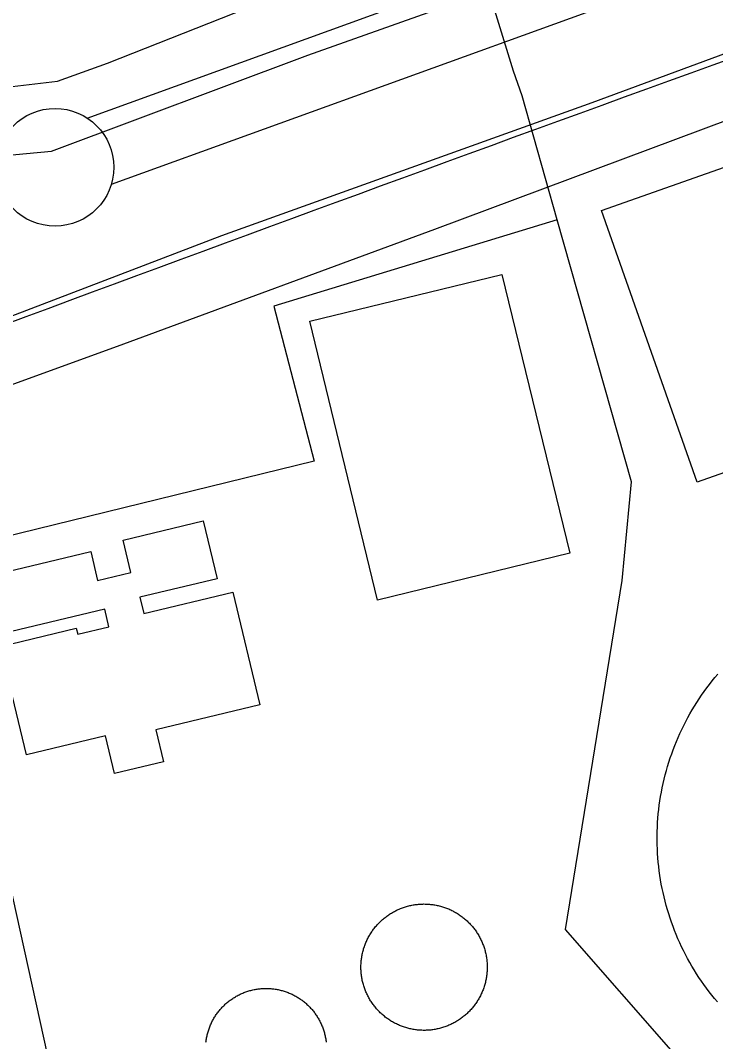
# Model space of a CAD drawing. Extents: x 3651524 to 3689615, y 505651 to 531377.
# Drawn here: x 3675386.6 to 3675682, y 514614.2 to 515047.8 of the extents above; entities that cross this region are included whole.
import ezdxf

# ---------------------------------------------------------------- set-up
doc = ezdxf.new("R2010")
doc.units = 0
for name, color, linetype in [('V-BLDG-OTLN', 7, 'Continuous'), ('V-DOMW-TANK', 7, 'Continuous'), ('V-FLOD-BASE', 7, 'Continuous'), ('V-LEVE-TOET', 7, 'Continuous'), ('V-ROAD-CNTR', 7, 'Continuous'), ('V-SITE-OTLN', 7, 'Continuous'), ('V-SURV-LINE', 7, 'Continuous'), ('V-UTIL-LINE', 7, 'Continuous')]:
    doc.layers.add(name, color=color, linetype=linetype)

msp = doc.modelspace()

# ---------------------------------------------------------------- linework, layer by layer
at = {"layer": 'V-BLDG-OTLN'}
for points in [[(3675674.111, 514851.812), (3675633.467, 514967.115), (3675735.252, 515002.996), (3675761.946, 514927.265), (3675755.102, 514924.85), (3675769.051, 514885.279)], [(3675538.347, 514801.685), (3675509.544, 514920.064), (3675591.194, 514939.932), (3675619.997, 514821.553)], [(3675389.19, 514735.979), (3675378.169, 514782.014), (3675410.296, 514789.703), (3675410.904, 514787.165), (3675424.176, 514790.344), (3675422.379, 514797.831), (3675379.185, 514787.491), (3675373.313, 514812.024), (3675416.438, 514822.348), (3675419.391, 514810.011), (3675433.492, 514813.386), (3675430.188, 514827.185), (3675464.271, 514835.344), (3675470.165, 514810.723), (3675437.385, 514802.877), (3675439.04, 514795.967), (3675476.86, 514805.024), (3675488.307, 514757.209), (3675444.088, 514746.625), (3675447.345, 514733.016), (3675426.584, 514728.05), (3675422.762, 514744.016)]]:
    msp.add_lwpolyline(points, close=True, dxfattribs=at)
at = {"layer": 'V-DOMW-TANK'}
for points in [[(3675682.758, 514631.009), (3675681.558, 514632.443), (3675680.382, 514633.897), (3675679.231, 514635.374), (3675678.107, 514636.867), (3675677.009, 514638.382), (3675675.938, 514639.914), (3675674.894, 514641.466), (3675673.876, 514643.035), (3675672.887, 514644.622), (3675671.924, 514646.226), (3675670.99, 514647.848), (3675670.085, 514649.484), (3675669.208, 514651.137), (3675668.361, 514652.804), (3675667.543, 514654.485), (3675666.753, 514656.181), (3675665.995, 514657.891), (3675665.266, 514659.614), (3675664.566, 514661.348), (3675663.896, 514663.095), (3675663.259, 514664.852), (3675662.651, 514666.622), (3675662.075, 514668.402), (3675661.531, 514670.19), (3675661.016, 514671.988), (3675660.533, 514673.796), (3675660.083, 514675.611), (3675659.665, 514677.433), (3675659.278, 514679.264), (3675658.921, 514681.101), (3675658.598, 514682.942), (3675658.307, 514684.79), (3675658.049, 514686.641), (3675657.822, 514688.499), (3675657.629, 514690.358), (3675657.467, 514692.222), (3675657.336, 514694.088), (3675657.242, 514695.955), (3675657.179, 514697.825), (3675657.148, 514699.695), (3675657.15, 514701.565), (3675657.183, 514703.435), (3675657.25, 514705.305), (3675657.351, 514707.172), (3675657.482, 514709.038), (3675657.645, 514710.902), (3675657.846, 514712.761), (3675658.073, 514714.617), (3675658.336, 514716.47), (3675658.628, 514718.318), (3675658.956, 514720.159), (3675659.315, 514721.994), (3675659.706, 514723.823), (3675660.128, 514725.645), (3675660.582, 514727.46), (3675661.068, 514729.266), (3675661.584, 514731.064), (3675662.133, 514732.852), (3675662.712, 514734.63), (3675663.323, 514736.397), (3675663.964, 514738.154), (3675664.635, 514739.899), (3675665.338, 514741.634), (3675666.071, 514743.354), (3675666.833, 514745.062), (3675667.627, 514746.758), (3675668.447, 514748.437), (3675669.297, 514750.102), (3675670.175, 514751.753), (3675671.086, 514753.39), (3675672.02, 514755.007), (3675672.985, 514756.611), (3675673.976, 514758.196), (3675674.998, 514759.763), (3675676.045, 514761.313), (3675677.12, 514762.845), (3675678.22, 514764.357), (3675679.348, 514765.852), (3675680.501, 514767.322), (3675681.679, 514768.774), (3675682.883, 514770.206)], [(3675531.331, 514647.633), (3675531.368, 514648.1), (3675531.411, 514648.565), (3675531.466, 514649.032), (3675531.526, 514649.497), (3675531.593, 514649.959), (3675531.671, 514650.422), (3675531.755, 514650.881), (3675531.849, 514651.342), (3675531.949, 514651.798), (3675532.058, 514652.253), (3675532.175, 514652.708), (3675532.302, 514653.156), (3675532.433, 514653.607), (3675532.572, 514654.055), (3675532.72, 514654.498), (3675532.877, 514654.94), (3675533.039, 514655.378), (3675533.211, 514655.815), (3675533.389, 514656.247), (3675533.576, 514656.679), (3675533.77, 514657.103), (3675533.971, 514657.527), (3675534.18, 514657.947), (3675534.395, 514658.362), (3675534.618, 514658.774), (3675534.849, 514659.184), (3675535.085, 514659.585), (3675535.331, 514659.984), (3675535.579, 514660.38), (3675535.839, 514660.771), (3675536.105, 514661.156), (3675536.375, 514661.537), (3675536.652, 514661.916), (3675536.938, 514662.286), (3675537.229, 514662.653), (3675537.528, 514663.015), (3675537.831, 514663.372), (3675538.141, 514663.722), (3675538.458, 514664.068), (3675538.78, 514664.408), (3675539.107, 514664.742), (3675539.441, 514665.072), (3675539.779, 514665.393), (3675540.125, 514665.711), (3675540.475, 514666.022), (3675540.832, 514666.325), (3675541.192, 514666.624), (3675541.559, 514666.915), (3675541.929, 514667.201), (3675542.306, 514667.48), (3675542.687, 514667.752), (3675543.072, 514668.019), (3675543.463, 514668.279), (3675543.857, 514668.529), (3675544.256, 514668.774), (3675544.659, 514669.012), (3675545.067, 514669.243), (3675545.479, 514669.467), (3675545.894, 514669.684), (3675546.312, 514669.893), (3675546.734, 514670.095), (3675547.16, 514670.29), (3675547.59, 514670.476), (3675548.022, 514670.656), (3675548.458, 514670.829), (3675548.897, 514670.992), (3675549.337, 514671.15), (3675549.781, 514671.3), (3675550.228, 514671.441), (3675550.676, 514671.574), (3675551.129, 514671.699), (3675551.582, 514671.818), (3675552.036, 514671.926), (3675552.493, 514672.029), (3675552.952, 514672.123), (3675553.415, 514672.209), (3675553.875, 514672.287), (3675554.338, 514672.356), (3675554.801, 514672.418), (3675555.268, 514672.471), (3675555.733, 514672.516), (3675556.2, 514672.553), (3675556.667, 514672.582), (3675557.136, 514672.604), (3675557.603, 514672.616), (3675558.072, 514672.621), (3675558.541, 514672.616), (3675559.008, 514672.604), (3675559.477, 514672.586), (3675559.942, 514672.557), (3675560.411, 514672.52), (3675560.875, 514672.477), (3675561.342, 514672.424), (3675561.805, 514672.365), (3675562.268, 514672.295), (3675562.731, 514672.217), (3675563.192, 514672.133), (3675563.65, 514672.039), (3675564.107, 514671.939), (3675564.564, 514671.83)], [(3675564.564, 514671.83), (3675565.016, 514671.713), (3675565.469, 514671.586), (3675565.918, 514671.455), (3675566.364, 514671.316), (3675566.808, 514671.168), (3675567.251, 514671.011), (3675567.689, 514670.849), (3675568.125, 514670.677), (3675568.557, 514670.499), (3675568.988, 514670.312), (3675569.414, 514670.118), (3675569.835, 514669.919), (3675570.255, 514669.71), (3675570.671, 514669.493), (3675571.083, 514669.27), (3675571.49, 514669.039), (3675571.894, 514668.803), (3675572.295, 514668.557), (3675572.69, 514668.305), (3675573.079, 514668.049), (3675573.467, 514667.783), (3675573.847, 514667.513), (3675574.224, 514667.232), (3675574.597, 514666.95), (3675574.964, 514666.659), (3675575.324, 514666.362), (3675575.68, 514666.057), (3675576.033, 514665.747), (3675576.379, 514665.432), (3675576.719, 514665.108), (3675577.053, 514664.781), (3675577.38, 514664.447), (3675577.704, 514664.109), (3675578.019, 514663.763), (3675578.331, 514663.413), (3675578.636, 514663.056), (3675578.933, 514662.696), (3675579.225, 514662.329), (3675579.51, 514661.959), (3675579.791, 514661.582), (3675580.063, 514661.201), (3675580.327, 514660.816), (3675580.587, 514660.425), (3675580.839, 514660.031), (3675581.083, 514659.632), (3675581.323, 514659.229), (3675581.552, 514658.821), (3675581.777, 514658.409), (3675581.994, 514657.996), (3675582.203, 514657.576), (3675582.404, 514657.156), (3675582.599, 514656.728), (3675582.785, 514656.298), (3675582.967, 514655.866), (3675583.139, 514655.43), (3675583.303, 514654.991), (3675583.459, 514654.551), (3675583.608, 514654.107), (3675583.75, 514653.66), (3675583.883, 514653.212), (3675584.01, 514652.761), (3675584.126, 514652.306), (3675584.237, 514651.852), (3675584.335, 514651.395), (3675584.432, 514650.936), (3675584.518, 514650.473), (3675584.595, 514650.013), (3675584.663, 514649.552), (3675584.726, 514649.087), (3675584.78, 514648.622), (3675584.827, 514648.155), (3675584.864, 514647.688), (3675584.892, 514647.221), (3675584.913, 514646.752), (3675584.925, 514646.285), (3675584.931, 514645.816), (3675584.927, 514645.347), (3675584.915, 514644.88), (3675584.894, 514644.411), (3675584.868, 514643.942), (3675584.831, 514643.477), (3675584.786, 514643.013), (3675584.735, 514642.546), (3675584.673, 514642.083), (3675584.604, 514641.616), (3675584.528, 514641.157), (3675584.442, 514640.696), (3675584.35, 514640.238), (3675584.249, 514639.781), (3675584.141, 514639.324), (3675584.024, 514638.872), (3675583.899, 514638.419), (3675583.766, 514637.97), (3675583.625, 514637.524), (3675583.477, 514637.08), (3675583.321, 514636.639), (3675583.158, 514636.199), (3675582.988, 514635.763), (3675582.807, 514635.331), (3675582.621, 514634.9)], [(3675560.931, 514619.108), (3675560.466, 514619.061), (3675559.999, 514619.024), (3675559.53, 514618.996), (3675559.063, 514618.975), (3675558.594, 514618.963), (3675558.127, 514618.957), (3675557.658, 514618.961), (3675557.189, 514618.973), (3675556.724, 514618.994), (3675556.255, 514619.02), (3675555.788, 514619.057), (3675555.319, 514619.102), (3675554.856, 514619.153), (3675554.391, 514619.215), (3675553.929, 514619.284), (3675553.468, 514619.36), (3675553.007, 514619.446), (3675552.546, 514619.538), (3675552.089, 514619.639), (3675551.635, 514619.747), (3675551.18, 514619.864), (3675550.728, 514619.989), (3675550.283, 514620.122), (3675549.833, 514620.263), (3675549.39, 514620.411), (3675548.948, 514620.566), (3675548.51, 514620.73), (3675548.073, 514620.9), (3675547.641, 514621.081), (3675547.211, 514621.267), (3675546.785, 514621.457), (3675546.361, 514621.662), (3675545.941, 514621.869), (3675545.526, 514622.084), (3675545.114, 514622.309), (3675544.706, 514622.539), (3675544.303, 514622.776), (3675543.904, 514623.02), (3675543.508, 514623.272), (3675543.117, 514623.53), (3675542.732, 514623.794), (3675542.351, 514624.067), (3675541.972, 514624.345), (3675541.602, 514624.63), (3675541.235, 514624.921), (3675540.873, 514625.217), (3675540.516, 514625.521), (3675540.166, 514625.832), (3675539.82, 514626.147), (3675539.48, 514626.471), (3675539.146, 514626.799), (3675538.816, 514627.13), (3675538.495, 514627.47), (3675538.177, 514627.814), (3675537.866, 514628.165), (3675537.563, 514628.521), (3675537.264, 514628.881), (3675536.973, 514629.248), (3675536.686, 514629.621), (3675536.408, 514629.995), (3675536.136, 514630.374), (3675535.869, 514630.761), (3675535.611, 514631.153), (3675535.359, 514631.548), (3675535.114, 514631.947), (3675534.876, 514632.351), (3675534.645, 514632.756), (3675534.421, 514633.168), (3675534.204, 514633.584), (3675533.995, 514634.001), (3675533.793, 514634.425), (3675533.598, 514634.851), (3675533.412, 514635.279), (3675533.232, 514635.711), (3675533.059, 514636.148), (3675532.898, 514636.586), (3675532.738, 514637.028), (3675532.588, 514637.471), (3675532.447, 514637.917), (3675532.314, 514638.366), (3675532.189, 514638.818), (3675532.07, 514639.271), (3675531.962, 514639.728), (3675531.859, 514640.184), (3675531.765, 514640.643), (3675531.679, 514641.104), (3675531.601, 514641.565), (3675531.532, 514642.027), (3675531.47, 514642.492), (3675531.417, 514642.957), (3675531.372, 514643.424), (3675531.335, 514643.889), (3675531.306, 514644.358), (3675531.284, 514644.825), (3675531.272, 514645.294), (3675531.267, 514645.761), (3675531.272, 514646.23), (3675531.284, 514646.699), (3675531.302, 514647.166), (3675531.331, 514647.633)], [(3675469.047, 514624.503), (3675469.287, 514624.88), (3675469.531, 514625.256), (3675469.78, 514625.629), (3675470.038, 514625.996), (3675470.305, 514626.358), (3675470.573, 514626.717), (3675470.849, 514627.071), (3675471.13, 514627.419), (3675471.419, 514627.761), (3675471.714, 514628.101), (3675472.015, 514628.433), (3675472.32, 514628.763), (3675472.631, 514629.084), (3675472.949, 514629.402), (3675473.272, 514629.713), (3675473.6, 514630.016), (3675473.934, 514630.319), (3675474.272, 514630.612), (3675474.616, 514630.901), (3675474.964, 514631.183), (3675475.318, 514631.46), (3675475.675, 514631.728), (3675476.039, 514631.992), (3675476.406, 514632.25), (3675476.778, 514632.5), (3675477.153, 514632.744), (3675477.534, 514632.981), (3675477.919, 514633.213), (3675478.308, 514633.438), (3675478.699, 514633.657), (3675479.097, 514633.866), (3675479.496, 514634.069), (3675479.9, 514634.266), (3675480.305, 514634.454), (3675480.715, 514634.636), (3675481.126, 514634.812), (3675481.544, 514634.98), (3675481.964, 514635.14), (3675482.384, 514635.294), (3675482.808, 514635.439), (3675483.236, 514635.578), (3675483.664, 514635.709), (3675484.096, 514635.834), (3675484.526, 514635.949), (3675484.964, 514636.058), (3675485.4, 514636.158), (3675485.841, 514636.248), (3675486.279, 514636.336), (3675486.721, 514636.414), (3675487.164, 514636.484), (3675487.608, 514636.547), (3675488.055, 514636.6), (3675488.501, 514636.647), (3675488.948, 514636.686), (3675489.394, 514636.717), (3675489.843, 514636.742), (3675490.291, 514636.756), (3675490.74, 514636.764), (3675491.188, 514636.764), (3675491.637, 514636.756), (3675492.085, 514636.742), (3675492.532, 514636.717), (3675492.98, 514636.686), (3675493.427, 514636.647), (3675493.873, 514636.6), (3675494.317, 514636.545), (3675494.762, 514636.481), (3675495.204, 514636.412), (3675495.647, 514636.334), (3675496.087, 514636.248), (3675496.525, 514636.154), (3675496.963, 514636.053), (3675497.398, 514635.945), (3675497.832, 514635.828), (3675498.262, 514635.705), (3675498.69, 514635.574), (3675499.118, 514635.435), (3675499.542, 514635.29), (3675499.964, 514635.136), (3675500.382, 514634.974), (3675500.797, 514634.806), (3675501.211, 514634.632), (3675501.621, 514634.448), (3675502.026, 514634.259), (3675502.43, 514634.063), (3675502.829, 514633.858), (3675503.226, 514633.647), (3675503.617, 514633.43), (3675504.007, 514633.207), (3675504.392, 514632.975), (3675504.77, 514632.738), (3675505.147, 514632.494), (3675505.522, 514632.242), (3675505.887, 514631.984), (3675506.249, 514631.72), (3675506.608, 514631.452), (3675506.96, 514631.175), (3675507.312, 514630.893), (3675507.652, 514630.604), (3675507.992, 514630.309)], [(3675582.621, 514634.9), (3675582.427, 514634.474), (3675582.228, 514634.053), (3675582.019, 514633.633), (3675581.8, 514633.217), (3675581.579, 514632.805), (3675581.349, 514632.398), (3675581.112, 514631.994), (3675580.868, 514631.593), (3675580.616, 514631.2), (3675580.358, 514630.809), (3675580.094, 514630.421), (3675579.821, 514630.041), (3675579.545, 514629.664), (3675579.258, 514629.291), (3675578.967, 514628.924), (3675578.673, 514628.564), (3675578.367, 514628.208), (3675578.056, 514627.855), (3675577.741, 514627.509), (3675577.417, 514627.169), (3675577.091, 514626.835), (3675576.758, 514626.508), (3675576.418, 514626.184), (3675576.074, 514625.869), (3675575.723, 514625.557), (3675575.367, 514625.252), (3675575.007, 514624.955), (3675574.64, 514624.662), (3675574.269, 514624.378), (3675573.892, 514624.097), (3675573.514, 514623.825), (3675573.127, 514623.561), (3675572.735, 514623.301), (3675572.34, 514623.049), (3675571.941, 514622.805), (3675571.539, 514622.565), (3675571.132, 514622.336), (3675570.72, 514622.111), (3675570.304, 514621.896), (3675569.887, 514621.685), (3675569.463, 514621.484), (3675569.037, 514621.289), (3675568.609, 514621.103), (3675568.177, 514620.921), (3675567.74, 514620.749), (3675567.302, 514620.585), (3675566.86, 514620.429), (3675566.417, 514620.28), (3675565.971, 514620.138), (3675565.518, 514620.005), (3675565.07, 514619.88), (3675564.617, 514619.762), (3675564.162, 514619.651), (3675563.704, 514619.549), (3675563.245, 514619.456), (3675562.786, 514619.37), (3675562.323, 514619.293), (3675561.86, 514619.221), (3675561.396, 514619.162), (3675560.931, 514619.108)], [(3675507.992, 514630.309), (3675508.326, 514630.01), (3675508.653, 514629.703), (3675508.975, 514629.393), (3675509.292, 514629.074), (3675509.604, 514628.752), (3675509.909, 514628.423), (3675510.21, 514628.091), (3675510.503, 514627.753), (3675510.792, 514627.409), (3675511.074, 514627.059), (3675511.351, 514626.706), (3675511.621, 514626.348), (3675511.883, 514625.985), (3675512.139, 514625.617), (3675512.391, 514625.248), (3675512.637, 514624.869), (3675512.874, 514624.488), (3675513.104, 514624.103), (3675513.329, 514623.716), (3675513.546, 514623.323), (3675513.757, 514622.928), (3675513.962, 514622.526), (3675514.156, 514622.125), (3675514.349, 514621.717), (3675514.529, 514621.308), (3675514.703, 514620.894), (3675514.871, 514620.478), (3675515.035, 514620.061), (3675515.185, 514619.639), (3675515.33, 514619.215), (3675515.469, 514618.789), (3675515.598, 514618.357), (3675515.725, 514617.929), (3675515.84, 514617.494), (3675515.948, 514617.06), (3675516.049, 514616.622), (3675516.143, 514616.184), (3675516.229, 514615.743), (3675516.307, 514615.301), (3675516.374, 514614.859), (3675516.438, 514614.414), (3675516.493, 514613.97)], [(3675465.424, 514613.982), (3675465.48, 514614.429), (3675465.541, 514614.873), (3675465.611, 514615.317), (3675465.688, 514615.758), (3675465.774, 514616.198), (3675465.869, 514616.636), (3675465.969, 514617.073), (3675466.078, 514617.509), (3675466.194, 514617.939), (3675466.317, 514618.373), (3675466.448, 514618.801), (3675466.588, 514619.227), (3675466.735, 514619.651), (3675466.887, 514620.073), (3675467.048, 514620.493), (3675467.216, 514620.909), (3675467.392, 514621.32), (3675467.575, 514621.73), (3675467.763, 514622.137), (3675467.96, 514622.539), (3675468.164, 514622.94), (3675468.375, 514623.335), (3675468.593, 514623.727), (3675468.818, 514624.116), (3675469.047, 514624.503)]]:
    msp.add_lwpolyline(points, dxfattribs=at)
at = {"layer": 'V-FLOD-BASE'}
msp.add_lwpolyline([(3675276.572, 514964.764), (3675339.048, 514984.269), (3675358.664, 514988.451), (3675399.829, 514992.272), (3675508.77, 515033.052), (3675579.864, 515058.429)], dxfattribs=at)
at = {"layer": 'V-LEVE-TOET'}
for points in [[(3674202.406, 514492.595), (3674328.936, 514536.089), (3674422.71, 514569.102), (3674515.967, 514601.123), (3674593.658, 514631.398), (3674708.135, 514673.589), (3674816.61, 514716.382), (3675056.07, 514799.584), (3675205.373, 514856.23), (3675357.681, 514912.822), (3675472.185, 514956.516), (3675629.504, 515013.027), (3675779.792, 515068.653), (3675874.06, 515101.156), (3675951.124, 515123.926), (3676016.537, 515139.372), (3676109.61, 515160.368), (3676131.792, 515168.017), (3676180.043, 515176.232), (3676203.077, 515174.843), (3676236.07, 515169.781), (3676265.932, 515157.253), (3676277.858, 515151.039)], [(3674784.008, 514818.381), (3674900.981, 514860.029), (3675029.098, 514908.505), (3675059.904, 514922.526), (3675090.186, 514935.049), (3675116.951, 514947.132), (3675135.166, 514957.352), (3675158.456, 514971.497), (3675185.698, 514982.067), (3675243.562, 514995.635), (3675294.412, 515009.32), (3675351.725, 515019.888), (3675375.769, 515018.984), (3675402.383, 515022.048), (3675423.561, 515029.714), (3675488.141, 515055.195)]]:
    msp.add_lwpolyline(points, dxfattribs=at)
at = {"layer": 'V-ROAD-CNTR'}
msp.add_lwpolyline([(3675321.703, 514895.381), (3675370.093, 514734.778), (3675468.453, 514288.487), (3675518.987, 514109.457)], dxfattribs=at)
msp.add_arc((3688906.265, 478446.642), 38899.472, 109.7579993, 110.7036938, dxfattribs=at)
at = {"layer": 'V-SITE-OTLN'}
msp.add_lwpolyline([(3674771.109, 514669.848), (3674961.09, 514740.315), (3675141.007, 514809.611), (3675264.878, 514850.389), (3675430.584, 514910.551), (3675562.618, 514959.224), (3675791.005, 515044.449), (3675855.697, 515069.478)], dxfattribs=at)
at = {"layer": 'V-SURV-LINE'}
for points in [[(3675414.951, 515006.37), (3675739.936, 515124.069)], [(3675750.15, 515095.861), (3675425.166, 514978.162)]]:
    msp.add_lwpolyline(points, dxfattribs=at)
msp.add_circle((3675401.28, 514985.465), 25, dxfattribs=at)
at = {"layer": 'V-UTIL-LINE'}
for points in [[(3675614.685, 514963.129), (3675599.847, 515015.775), (3675596.093, 515026.318), (3675578.079, 515084.914)], [(3675614.685, 514963.129), (3675494.211, 514926.501), (3675511.449, 514860.713), (3675253.639, 514797.563), (3675186.532, 514779.69), (3675159.152, 514787.354), (3675084.808, 514767.637)], [(3675618.16, 514661.778), (3675642.255, 514810.056), (3675646.23, 514851.909), (3675614.685, 514963.129)], [(3676140.697, 514770.935), (3676026.181, 514738.136), (3676057.835, 514633.465), (3675932.286, 514606.745), (3675711.997, 514554.756), (3675618.16, 514661.778)]]:
    msp.add_lwpolyline(points, dxfattribs=at)

doc.saveas('drawing.dxf')
